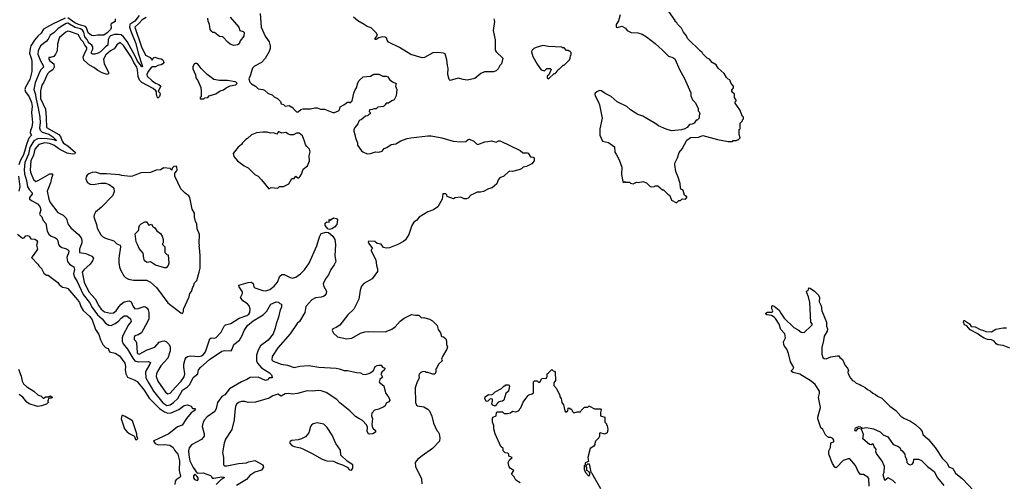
# Model space of a CAD drawing. Extents: x 1933546 to 2138868, y 524910 to 667279.
# Tile 397 of 466: x 2081250 to 2093249, y 584464 to 590095. Entities that reach past the tile are written whole.
import ezdxf

# ---------------------------------------------------------------- set-up
doc = ezdxf.new("R2010")
doc.units = 0

msp = doc.modelspace()

# ---------------------------------------------------------------- linework, layer by layer
at = {"layer": '0CON10XD'}
for points in [[(2082705, 590145), (2082654, 590076), (2082593, 590037), (2082587, 590005), (2082604, 589955), (2082665, 589805), (2082695, 589685), (2082743, 589535), (2082745, 589525), (2082740, 589520), (2082735, 589519), (2082720, 589550), (2082685, 589591), (2082659, 589649), (2082558, 589828), (2082515, 589885), (2082485, 589910), (2082456, 589916), (2082405, 589914), (2082355, 589897), (2082343, 589885), (2082330, 589855), (2082325, 589785), (2082295, 589765), (2082235, 589705), (2082205, 589687), (2082164, 589675), (2082143, 589673), (2082124, 589684), (2082126, 589705), (2082143, 589737), (2082142, 589765), (2082128, 589785), (2082095, 589808), (2082084, 589825), (2082074, 589855), (2082044, 589885), (2082031, 589945), (2082015, 589969), (2081992, 589982), (2081925, 590000), (2081835, 590051), (2081815, 590047), (2081755, 590014), (2081715, 589985), (2081665, 589935), (2081620, 589905), (2081595, 589858), (2081571, 589829), (2081505, 589775), (2081475, 589715), (2081473, 589675), (2081502, 589595), (2081536, 589535), (2081539, 589515), (2081508, 589482), (2081493, 589456), (2081439, 589325), (2081422, 589245), (2081438, 589195), (2081449, 589125), (2081476, 589016), (2081494, 588905), (2081498, 588838), (2081492, 588775), (2081499, 588749), (2081525, 588725), (2081605, 588697), (2081655, 588665), (2081698, 588622), (2081695, 588618), (2081669, 588629), (2081585, 588642), (2081513, 588647), (2081465, 588642), (2081423, 588617), (2081374, 588535), (2081356, 588454), (2081313, 588355), (2081304, 588265), (2081309, 588215), (2081332, 588135), (2081346, 588056), (2081364, 588024), (2081404, 587985), (2081401, 587965), (2081369, 587925), (2081369, 587905), (2081404, 587885), (2081465, 587848), (2081497, 587815), (2081508, 587775), (2081493, 587725), (2081496, 587715), (2081520, 587690), (2081538, 587645), (2081570, 587610), (2081585, 587515), (2081605, 587478), (2081635, 587455), (2081686, 587436), (2081702, 587422), (2081716, 587396), (2081723, 587353), (2081736, 587335), (2081765, 587315), (2081820, 587300), (2081844, 587284), (2081848, 587265), (2081824, 587195), (2081832, 587145), (2081855, 587113), (2081911, 587081), (2081918, 587048), (2081906, 586995), (2081916, 586955), (2081950, 586900), (2082024, 586745), (2082099, 586645), (2082134, 586584), (2082197, 586497), (2082255, 586445), (2082295, 586394), (2082335, 586368), (2082365, 586367), (2082412, 586388), (2082455, 586419), (2082485, 586454), (2082525, 586484), (2082555, 586482), (2082600, 586445), (2082609, 586415), (2082575, 586374), (2082507, 586243), (2082499, 586215), (2082499, 586175), (2082513, 586143), (2082565, 586077), (2082627, 585967), (2082655, 585935), (2082695, 585923), (2082820, 585925), (2082844, 585915), (2082838, 585895), (2082794, 585826), (2082785, 585795), (2082789, 585725), (2082822, 585662), (2082879, 585565), (2082993, 585423), (2083045, 585390), (2083085, 585398), (2083125, 585425), (2083176, 585474), (2083234, 585575), (2083294, 585616), (2083325, 585645), (2083365, 585729), (2083420, 585775), (2083429, 585825), (2083458, 585855), (2083565, 585950), (2083715, 586051), (2083745, 586058), (2083828, 586055), (2083841, 586075), (2083858, 586135), (2083930, 586185), (2083962, 586245), (2083985, 586304), (2084025, 586366), (2084095, 586423), (2084216, 586494), (2084261, 586539), (2084310, 586625), (2084375, 586652), (2084405, 586650), (2084422, 586632), (2084440, 586625), (2084442, 586585), (2084423, 586555), (2084406, 586465), (2084375, 586385), (2084365, 586331), (2084341, 586265), (2084277, 586185), (2084185, 586117), (2084155, 586065), (2084137, 586005), (2084134, 585935), (2084149, 585905), (2084197, 585847), (2084296, 585786), (2084317, 585765), (2084328, 585735), (2084325, 585728), (2084290, 585725), (2084268, 585702), (2084245, 585693), (2084155, 585734), (2084058, 585732), (2084019, 585705), (2083955, 585679), (2083805, 585592), (2083749, 585521), (2083715, 585500), (2083662, 585425), (2083645, 585351), (2083627, 585315), (2083535, 585252), (2083502, 585215), (2083484, 585185), (2083472, 585135), (2083500, 585045), (2083497, 585015), (2083465, 584974), (2083345, 584909), (2083317, 584873), (2083309, 584835), (2083310, 584785), (2083322, 584715), (2083365, 584631), (2083412, 584562), (2083487, 584567), (2083575, 584534), (2083586, 584525), (2083594, 584504), (2083615, 584502), (2083715, 584520), (2083742, 584515), (2083742, 584505), (2083705, 584486), (2083646, 584424)], [(2082790, 590120), (2082744, 590095), (2082708, 590052), (2082655, 590005), (2082735, 589765), (2082785, 589661), (2082842, 589632), (2082865, 589600), (2082881, 589629), (2082895, 589637), (2082945, 589620), (2082975, 589619), (2082996, 589606), (2083008, 589575), (2082995, 589557), (2082975, 589544), (2082933, 589537), (2082905, 589520), (2082865, 589522), (2082855, 589516), (2082815, 589465), (2082800, 589425), (2082805, 589405), (2082865, 589351), (2082905, 589321), (2082946, 589305), (2082972, 589285), (2082939, 589225), (2082959, 589205), (2082963, 589185), (2082955, 589157), (2082935, 589139), (2082924, 589154), (2082916, 589185), (2082918, 589215), (2082909, 589229), (2082876, 589256), (2082740, 589330), (2082709, 589359), (2082693, 589403), (2082686, 589485), (2082676, 589515), (2082641, 589571), (2082613, 589635), (2082515, 589782), (2082474, 589816), (2082435, 589790), (2082414, 589756), (2082401, 589739), (2082358, 589715), (2082299, 589665), (2082272, 589615), (2082280, 589555), (2082332, 589455), (2082333, 589435), (2082315, 589426), (2082255, 589445), (2082204, 589474), (2082155, 589514), (2082099, 589539), (2082032, 589602), (2082023, 589637), (2082039, 589681), (2082068, 589735), (2082068, 589755), (2082043, 589783), (2082023, 589825), (2081998, 589848), (2081961, 589915), (2081855, 589952), (2081835, 589954), (2081811, 589945), (2081735, 589879), (2081725, 589859), (2081712, 589795), (2081708, 589715), (2081687, 589673), (2081665, 589646), (2081624, 589636)], [(2083815, 590124), (2083919, 590005), (2083934, 589964), (2083975, 589950), (2083987, 589937), (2083981, 589895), (2083935, 589837), (2083925, 589802), (2083905, 589787), (2083858, 589782), (2083817, 589795), (2083785, 589820), (2083725, 589886), (2083685, 589890), (2083625, 589940), (2083605, 589940), (2083591, 589951), (2083573, 589975), (2083564, 590035), (2083546, 590076), (2083543, 590115)], [(2084179, 590169), (2084194, 590005), (2084242, 589895), (2084291, 589825), (2084302, 589775), (2084304, 589745), (2084292, 589708), (2084240, 589620), (2084197, 589573), (2084111, 589529), (2084087, 589503), (2084060, 589410), (2084044, 589375), (2084054, 589335), (2084075, 589312), (2084122, 589285), (2084155, 589252), (2084213, 589243), (2084234, 589234), (2084280, 589195), (2084325, 589178), (2084350, 589155), (2084393, 589133), (2084428, 589098), (2084435, 589070), (2084465, 589060), (2084485, 589042), (2084535, 589048), (2084565, 589030), (2084575, 589030), (2084580, 589015), (2084625, 588970), (2084645, 588970), (2084675, 589000), (2084705, 589008), (2084795, 589008), (2084845, 589022), (2084875, 589020), (2084915, 589002), (2084965, 589003), (2085065, 588964), (2085086, 588964), (2085135, 588983), (2085148, 588995), (2085157, 589033), (2085200, 589055), (2085245, 589090), (2085265, 589090), (2085275, 589080), (2085302, 589105), (2085323, 589197), (2085339, 589241), (2085354, 589266), (2085371, 589325), (2085388, 589355), (2085435, 589398), (2085525, 589408), (2085565, 589430), (2085625, 589429), (2085675, 589407), (2085717, 589407), (2085735, 589398), (2085756, 589366), (2085795, 589338), (2085838, 589318), (2085830, 589285), (2085846, 589245), (2085839, 589165), (2085813, 589117), (2085785, 589106), (2085745, 589078), (2085715, 589078), (2085703, 589057), (2085682, 589038), (2085615, 589027), (2085595, 589007), (2085565, 589007), (2085545, 588998), (2085512, 588995), (2085510, 588975), (2085520, 588965), (2085520, 588945), (2085505, 588940), (2085487, 588923), (2085463, 588917), (2085410, 588875), (2085395, 588870), (2085383, 588857), (2085372, 588825), (2085338, 588785), (2085322, 588755), (2085322, 588735), (2085336, 588696), (2085342, 588655), (2085368, 588595), (2085368, 588565), (2085417, 588497), (2085430, 588485), (2085485, 588460), (2085525, 588462), (2085585, 588482), (2085625, 588478), (2085667, 588493), (2085690, 588525), (2085725, 588538), (2085775, 588572), (2085835, 588582), (2085895, 588618), (2085970, 588645), (2086016, 588654), (2086225, 588680), (2086263, 588677), (2086395, 588653), (2086532, 588612), (2086625, 588604), (2086685, 588610), (2086715, 588632), (2086733, 588637), (2086784, 588614), (2086815, 588582), (2086835, 588574), (2086917, 588607), (2086955, 588608), (2086995, 588617), (2087055, 588603), (2087085, 588617), (2087105, 588617), (2087351, 588501), (2087383, 588473), (2087435, 588472), (2087445, 588468), (2087474, 588424), (2087508, 588418), (2087519, 588409), (2087520, 588375), (2087490, 588335), (2087425, 588303), (2087385, 588297), (2087365, 588278), (2087332, 588262), (2087255, 588242), (2087225, 588246), (2087205, 588240), (2087152, 588188), (2087100, 588165), (2087079, 588141), (2087072, 588118)], [(2087027, 590107), (2087037, 590075), (2087022, 589965), (2087045, 589850), (2087045, 589722), (2087055, 589702), (2087139, 589625), (2087122, 589558), (2087102, 589535), (2087083, 589497), (2087057, 589473), (2087025, 589461), (2086915, 589460), (2086870, 589440), (2086795, 589378), (2086745, 589364), (2086705, 589359), (2086654, 589364), (2086595, 589381), (2086495, 589352), (2086482, 589365), (2086466, 589425), (2086471, 589505), (2086462, 589535), (2086456, 589606), (2086435, 589678), (2086415, 589688), (2086345, 589697), (2086285, 589691), (2086185, 589636), (2086155, 589630), (2086015, 589670), (2085877, 589755), (2085745, 589822), (2085727, 589847), (2085720, 589875), (2085705, 589884), (2085675, 589887), (2085628, 589872), (2085595, 589852), (2085582, 589852), (2085583, 589865), (2085610, 589905), (2085596, 589935), (2085535, 589994), (2085485, 590012), (2085447, 590035), (2085371, 590081), (2085317, 590126)], [(2088568, 590155), (2088547, 590083), (2088520, 590035), (2088520, 590005), (2088535, 590000), (2088587, 590017), (2088633, 589993), (2088654, 589964), (2088703, 589937), (2088785, 589934), (2088837, 589917), (2088890, 589885), (2088995, 589806), (2089084, 589724), (2089155, 589652), (2089210, 589635), (2089236, 589616), (2089295, 589480), (2089348, 589385), (2089428, 589205), (2089430, 589165), (2089448, 589118), (2089480, 589085), (2089517, 589017), (2089520, 588985), (2089532, 588972), (2089540, 588945), (2089530, 588925), (2089530, 588895), (2089505, 588870), (2089495, 588870), (2089470, 588835), (2089445, 588820), (2089412, 588818), (2089385, 588780), (2089357, 588763), (2089315, 588752), (2089195, 588740), (2089128, 588758), (2089035, 588800), (2089002, 588825), (2088845, 588917), (2088785, 588940), (2088695, 588996), (2088647, 589037), (2088532, 589092), (2088457, 589157), (2088395, 589191), (2088335, 589226), (2088315, 589230), (2088284, 589216), (2088265, 589200), (2088260, 589185), (2088262, 589165), (2088305, 589090), (2088316, 589056), (2088342, 588935), (2088347, 588895), (2088318, 588765), (2088322, 588685), (2088353, 588613), (2088425, 588598), (2088497, 588545), (2088501, 588481), (2088521, 588455), (2088557, 588385), (2088588, 588295), (2088583, 588205), (2088602, 588122), (2088615, 588110), (2088625, 588120), (2088635, 588112), (2088682, 588112), (2088695, 588100), (2088725, 588092), (2088765, 588112), (2088791, 588111), (2088845, 588122), (2088888, 588105), (2088935, 588062), (2088955, 588058), (2088985, 588060), (2088995, 588070), (2089027, 588067), (2089085, 588020), (2089095, 588020), (2089150, 587965), (2089175, 587950), (2089194, 587894), (2089255, 587860)], [(2089255, 587860), (2089282, 587888), (2089305, 587890), (2089325, 587910), (2089362, 587908), (2089380, 587925), (2089380, 587935), (2089353, 587953), (2089335, 588010), (2089325, 588020), (2089312, 588022), (2089303, 588043), (2089297, 588097), (2089276, 588176), (2089248, 588245), (2089232, 588325), (2089234, 588346), (2089265, 588410), (2089287, 588475), (2089325, 588518), (2089380, 588625), (2089425, 588658), (2089524, 588664), (2089575, 588682), (2089755, 588633), (2089885, 588608), (2089935, 588610), (2089945, 588620), (2089985, 588620), (2089995, 588630), (2090005, 588630), (2090030, 588655), (2090020, 588695), (2090020, 588755), (2090030, 588765), (2090030, 588835), (2090058, 588862), (2090060, 588875), (2090070, 588885), (2090070, 588905), (2090060, 588915), (2090027, 588997), (2089970, 589075), (2089970, 589095), (2089980, 589105), (2089980, 589115), (2089960, 589145), (2089960, 589185), (2089930, 589215), (2089930, 589235), (2089950, 589265), (2089950, 589285), (2089920, 589315), (2089905, 589360), (2089885, 589370), (2089865, 589390), (2089835, 589440), (2089764, 589504), (2089738, 589545), (2089690, 589575), (2089655, 589612), (2089630, 589625), (2089575, 589680), (2089566, 589696), (2089545, 589710), (2089390, 589865), (2089375, 589900), (2089340, 589945), (2089315, 589990), (2089265, 590040), (2089260, 590055), (2089240, 590075), (2089240, 590085), (2089160, 590195)], [(2081805, 590114), (2081651, 590039), (2081541, 589979), (2081511, 589929), (2081470, 589895), (2081431, 589845), (2081387, 589775), (2081376, 589745), (2081369, 589685), (2081395, 589615), (2081399, 589585), (2081396, 589465), (2081372, 589365), (2081319, 589271), (2081312, 589245), (2081322, 589215), (2081364, 589155), (2081394, 589085), (2081400, 589035), (2081394, 588965), (2081407, 588843), (2081398, 588785), (2081380, 588745), (2081376, 588715), (2081394, 588685), (2081360, 588650), (2081335, 588585), (2081295, 588445), (2081256, 588375), (2081240, 588325)], [(2082414, 590106), (2082413, 590075), (2082365, 590046), (2082359, 590035), (2082364, 589995), (2082355, 589975), (2082315, 589935), (2082275, 589906), (2082197, 589907), (2082155, 589898), (2082125, 589901), (2082085, 589934), (2082065, 589995), (2082052, 590012), (2081965, 590035), (2081921, 590055), (2081835, 590119)], [(2087695, 589372), (2087765, 589440), (2087775, 589440), (2087788, 589452), (2087810, 589475), (2087815, 589490), (2087825, 589490), (2087875, 589540), (2087885, 589540), (2087950, 589605), (2087960, 589625), (2087963, 589657), (2087970, 589665), (2087970, 589695), (2087955, 589710), (2087945, 589710), (2087935, 589720), (2087915, 589720), (2087885, 589750), (2087865, 589750), (2087855, 589760), (2087695, 589768), (2087625, 589782), (2087545, 589758), (2087515, 589742), (2087491, 589719), (2087488, 589705), (2087505, 589646), (2087555, 589554), (2087605, 589484), (2087645, 589470), (2087675, 589500), (2087715, 589500), (2087728, 589488), (2087698, 589422), (2087680, 589405), (2087680, 589385), (2087695, 589372)], [(2081624, 589636), (2081605, 589632), (2081604, 589615), (2081617, 589595), (2081667, 589557), (2081672, 589515), (2081655, 589485), (2081608, 589455), (2081589, 589435), (2081545, 589335), (2081521, 589295), (2081503, 589227), (2081504, 589135), (2081566, 589005), (2081574, 588904), (2081575, 588782), (2081725, 588694), (2081749, 588669), (2081766, 588615), (2081785, 588588), (2081836, 588555), (2081932, 588475), (2081922, 588458), (2081895, 588455), (2081828, 588468), (2081765, 588499), (2081728, 588518), (2081665, 588566), (2081615, 588583), (2081555, 588592), (2081485, 588573), (2081434, 588515), (2081417, 588443), (2081384, 588375), (2081377, 588265), (2081383, 588235), (2081420, 588145), (2081445, 588123), (2081475, 588132), (2081618, 588215), (2081648, 588215), (2081649, 588195), (2081636, 588164), (2081626, 588104), (2081585, 588005), (2081606, 587906), (2081623, 587865), (2081713, 587745), (2081781, 587711), (2081815, 587673), (2081826, 587655), (2081831, 587621), (2081837, 587605), (2081875, 587558), (2081965, 587476), (2081998, 587435), (2082007, 587405), (2082007, 587375), (2081977, 587295), (2081977, 587257), (2082055, 587242), (2082129, 587209), (2082148, 587185), (2082139, 587155), (2082109, 587115), (2082032, 587045), (2082012, 587015), (2082036, 586895), (2082093, 586775), (2082171, 586691), (2082215, 586603), (2082242, 586565), (2082285, 586531), (2082355, 586514), (2082395, 586518), (2082425, 586544), (2082457, 586593), (2082486, 586624), (2082525, 586653), (2082585, 586667), (2082607, 586655), (2082631, 586595), (2082655, 586569), (2082695, 586572), (2082765, 586598), (2082783, 586593), (2082805, 586575), (2082817, 586555), (2082822, 586525), (2082822, 586448), (2082812, 586418), (2082735, 586277), (2082695, 586250), (2082655, 586238), (2082645, 586220), (2082647, 586195), (2082664, 586174), (2082672, 586152), (2082680, 586035), (2082685, 586023), (2082705, 586016), (2082805, 586068), (2082895, 586101), (2082949, 586161), (2082985, 586175), (2083015, 586177), (2083040, 586165), (2083073, 586133), (2083083, 586105), (2083085, 586055), (2083054, 585966), (2083011, 585919), (2082969, 585871), (2082928, 585802), (2082916, 585775), (2082913, 585743), (2082932, 585685), (2083025, 585551), (2083055, 585530), (2083085, 585540), (2083147, 585613), (2083219, 585685), (2083253, 585737), (2083261, 585775), (2083250, 585855), (2083251, 585895), (2083265, 585955), (2083277, 585973), (2083295, 585988), (2083334, 585996), (2083435, 585987), (2083464, 585995), (2083485, 586009), (2083514, 586045), (2083568, 586202), (2083585, 586213), (2083625, 586212), (2083645, 586219), (2083707, 586283), (2083740, 586355), (2083757, 586373), (2083825, 586388), (2083925, 586453), (2084017, 586485), (2084044, 586505), (2084055, 586525), (2084058, 586565), (2084045, 586605), (2084025, 586630), (2083971, 586665), (2083942, 586705), (2083965, 586754), (2083967, 586775), (2083924, 586835), (2083919, 586845), (2083922, 586858), (2084035, 586890), (2084075, 586894), (2084096, 586876), (2084105, 586835), (2084116, 586826), (2084215, 586790), (2084248, 586788), (2084299, 586805), (2084351, 586845), (2084391, 586895), (2084419, 586965), (2084445, 586988), (2084475, 586989), (2084545, 586949), (2084575, 586942), (2084615, 586955), (2084674, 586995), (2084719, 587045), (2084777, 587125), (2084872, 587338), (2084905, 587446), (2084925, 587488), (2084985, 587503), (2085015, 587499), (2085065, 587456), (2085091, 587415), (2085098, 587355), (2085090, 587215), (2085102, 587145), (2085083, 587105), (2085042, 587048), (2085012, 586985), (2084975, 586935), (2084949, 586875), (2084955, 586842), (2084989, 586785), (2084985, 586755), (2084969, 586731), (2084951, 586719), (2084925, 586709), (2084855, 586701), (2084811, 586679), (2084738, 586595), (2084724, 586525), (2084659, 586415), (2084632, 586388), (2084546, 586264), (2084395, 586094), (2084325, 585985), (2084322, 585945), (2084340, 585930), (2084435, 585895), (2084512, 585882), (2084595, 585854), (2084665, 585868), (2084775, 585877), (2084895, 585858), (2085106, 585846), (2085145, 585836), (2085205, 585818), (2085246, 585816), (2085355, 585791), (2085405, 585786), (2085433, 585773), (2085465, 585768), (2085516, 585784), (2085545, 585802), (2085562, 585818), (2085584, 585865), (2085605, 585878), (2085625, 585883), (2085655, 585880), (2085670, 585855), (2085698, 585845), (2085696, 585824), (2085664, 585795), (2085652, 585775), (2085672, 585735), (2085638, 585705), (2085632, 585675), (2085688, 585628), (2085698, 585578), (2085714, 585535), (2085748, 585488), (2085760, 585455), (2085750, 585435), (2085715, 585418), (2085704, 585386), (2085688, 585372), (2085626, 585344), (2085575, 585332), (2085542, 585295), (2085538, 585265), (2085551, 585225), (2085542, 585162), (2085544, 585134), (2085554, 585114), (2085588, 585085), (2085588, 585065), (2085555, 585042), (2085515, 585040), (2085500, 585045), (2085484, 585074), (2085487, 585125), (2085477, 585155), (2085426, 585206), (2085381, 585231), (2085342, 585255), (2085275, 585323), (2085152, 585422), (2085114, 585464), (2084985, 585548), (2084925, 585569), (2084895, 585573), (2084815, 585563), (2084755, 585569), (2084635, 585535), (2084575, 585529), (2084525, 585534), (2084485, 585531), (2084435, 585501), (2084395, 585528), (2084335, 585506), (2084292, 585478), (2084125, 585430), (2084036, 585426), (2083995, 585438), (2083955, 585439), (2083915, 585424), (2083893, 585405), (2083881, 585375), (2083872, 585315), (2083862, 585215), (2083835, 585096), (2083760, 584980), (2083742, 584928), (2083722, 584815), (2083733, 584753), (2083734, 584664), (2083745, 584654), (2083775, 584652), (2083915, 584682), (2084015, 584689), (2084039, 584701), (2084115, 584718), (2084213, 584665), (2084221, 584635), (2084198, 584602), (2084115, 584574), (2084055, 584534), (2084014, 584486), (2083891, 584415)], [(2083495, 589130), (2083508, 589142), (2083542, 589148), (2083560, 589165), (2083641, 589189), (2083694, 589226), (2083735, 589238), (2083765, 589262), (2083815, 589288), (2083885, 589300), (2083898, 589312), (2083900, 589325), (2083875, 589338), (2083784, 589354), (2083685, 589353), (2083616, 589366), (2083535, 589428), (2083461, 589501), (2083425, 589548), (2083405, 589560), (2083385, 589560), (2083372, 589548), (2083370, 589535), (2083360, 589525), (2083360, 589495), (2083392, 589422), (2083398, 589385), (2083420, 589355), (2083457, 589267), (2083462, 589225), (2083460, 589155), (2083450, 589145), (2083450, 589135), (2083455, 589130), (2083495, 589130)], [(2084285, 588030), (2084315, 588050), (2084395, 588040), (2084415, 588060), (2084465, 588062), (2084530, 588095), (2084565, 588160), (2084595, 588160), (2084615, 588188), (2084638, 588168), (2084652, 588168), (2084663, 588177), (2084685, 588210), (2084705, 588270), (2084758, 588312), (2084780, 588375), (2084778, 588435), (2084790, 588485), (2084780, 588515), (2084744, 588554), (2084733, 588573), (2084722, 588615), (2084695, 588680), (2084655, 588712), (2084625, 588712), (2084585, 588692), (2084545, 588692), (2084525, 588698), (2084495, 588718), (2084445, 588711), (2084405, 588732), (2084385, 588698), (2084345, 588717), (2084305, 588713), (2084265, 588722), (2084215, 588722), (2084135, 588716), (2084075, 588692), (2084026, 588644), (2084007, 588633), (2083967, 588593), (2083955, 588572), (2083911, 588539), (2083852, 588465), (2083858, 588425), (2083904, 588374), (2083985, 588312), (2084035, 588288), (2084115, 588208), (2084158, 588185), (2084195, 588140), (2084285, 588030)], [(2083235, 586512), (2083248, 586535), (2083248, 586565), (2083317, 586713), (2083322, 586755), (2083342, 586778), (2083358, 586832), (2083370, 586845), (2083380, 586885), (2083407, 586913), (2083438, 587015), (2083448, 587065), (2083448, 587215), (2083442, 587315), (2083438, 587325), (2083442, 587345), (2083438, 587365), (2083440, 587475), (2083412, 587545), (2083408, 587605), (2083392, 587635), (2083382, 587685), (2083380, 587735), (2083353, 587783), (2083322, 587925), (2083312, 587945), (2083265, 587978), (2083214, 588034), (2083140, 588185), (2083140, 588225), (2083165, 588250), (2083170, 588265), (2083167, 588297), (2083155, 588308), (2083130, 588305), (2083110, 588285), (2083105, 588260), (2083085, 588280), (2083005, 588288), (2082967, 588263), (2082915, 588260), (2082845, 588232), (2082725, 588227), (2082625, 588187), (2082595, 588183), (2082495, 588194), (2082465, 588203), (2082306, 588216), (2082235, 588217), (2082175, 588236), (2082135, 588232), (2082093, 588215), (2082072, 588198), (2082060, 588180), (2082056, 588154), (2082071, 588115), (2082108, 588088), (2082145, 588084), (2082238, 588102), (2082295, 588101), (2082342, 588085), (2082384, 588054), (2082396, 588035), (2082401, 587995), (2082381, 587945), (2082245, 587809), (2082175, 587748), (2082157, 587715), (2082154, 587695), (2082160, 587665), (2082188, 587595), (2082196, 587554), (2082238, 587469), (2082259, 587449), (2082295, 587431), (2082399, 587399), (2082433, 587363), (2082476, 587345), (2082479, 587325), (2082458, 587185), (2082457, 587135), (2082465, 587078), (2082483, 587035), (2082521, 586971), (2082541, 586951), (2082575, 586930), (2082635, 586917), (2082795, 586918), (2082843, 586895), (2082919, 586829), (2083055, 586643), (2083215, 586518), (2083235, 586512)], [(2081235, 588185), (2081251, 588055), (2081241, 588005)], [(2087072, 588118), (2087063, 588095), (2087008, 588045), (2086965, 588032), (2086902, 587998), (2086865, 587990), (2086825, 587990), (2086785, 587973), (2086746, 587954), (2086715, 587920), (2086695, 587912), (2086665, 587912), (2086625, 587930), (2086555, 587922), (2086535, 587912), (2086460, 587940), (2086455, 587960), (2086442, 587972), (2086405, 587970), (2086398, 587905), (2086346, 587814), (2086294, 587776), (2086225, 587752), (2086118, 587685), (2086085, 587646), (2086055, 587625), (2086027, 587583), (2085992, 587475), (2085950, 587410), (2085929, 587391), (2085859, 587351), (2085755, 587314), (2085715, 587310), (2085685, 587318), (2085655, 587358), (2085605, 587367), (2085579, 587389), (2085505, 587392), (2085498, 587385), (2085504, 587365), (2085548, 587305), (2085533, 587287), (2085533, 587275), (2085591, 587165), (2085600, 587095), (2085612, 587055), (2085612, 587025), (2085547, 586933), (2085444, 586876), (2085414, 586846), (2085399, 586795), (2085382, 586685), (2085321, 586565), (2085250, 586495), (2085150, 586370), (2085105, 586340), (2085067, 586323), (2085058, 586305), (2085075, 586270), (2085125, 586227), (2085235, 586202), (2085298, 586212), (2085405, 586271), (2085455, 586288), (2085502, 586292), (2085705, 586289), (2085735, 586298), (2085785, 586320), (2085825, 586349), (2085885, 586418), (2085935, 586456), (2086025, 586500), (2086075, 586491), (2086115, 586492), (2086145, 586460), (2086175, 586463), (2086245, 586443), (2086280, 586420), (2086336, 586366), (2086350, 586315), (2086380, 586275), (2086392, 586232), (2086415, 586228), (2086442, 586202), (2086452, 586175), (2086452, 586135), (2086462, 586105), (2086457, 586075), (2086404, 585985), (2086392, 585955), (2086398, 585935), (2086352, 585895), (2086328, 585842), (2086320, 585835), (2086320, 585795), (2086308, 585772), (2086285, 585772), (2086225, 585790), (2086205, 585790), (2086195, 585800), (2086165, 585802), (2086139, 585791), (2086119, 585771), (2086114, 585755), (2086120, 585725), (2086088, 585665), (2086069, 585605), (2086074, 585426), (2086084, 585395), (2086099, 585385), (2086175, 585372), (2086225, 585346), (2086245, 585324), (2086271, 585261), (2086293, 585173), (2086332, 585085), (2086349, 585069), (2086362, 585045), (2086372, 584995), (2086368, 584955), (2086282, 584865), (2086153, 584777), (2086102, 584735), (2086068, 584695), (2086072, 584645), (2086147, 584495), (2086149, 584435)], [(2083035, 587068), (2083015, 587068), (2082905, 587100), (2082845, 587140), (2082805, 587132), (2082772, 587155), (2082761, 587185), (2082756, 587246), (2082707, 587305), (2082687, 587355), (2082668, 587385), (2082657, 587485), (2082698, 587525), (2082702, 587535), (2082700, 587555), (2082712, 587585), (2082732, 587605), (2082775, 587628), (2082795, 587628), (2082825, 587590), (2082855, 587600), (2082874, 587574), (2082898, 587555), (2082921, 587521), (2082966, 587486), (2082988, 587455), (2083000, 587415), (2083000, 587375), (2082990, 587365), (2082990, 587355), (2083020, 587325), (2083020, 587255), (2083045, 587230), (2083060, 587225), (2083068, 587125), (2083060, 587095), (2083035, 587068)], [(2085025, 587537), (2085005, 587545), (2084974, 587585), (2084973, 587615), (2084995, 587628), (2085020, 587625), (2085020, 587655), (2085025, 587660), (2085035, 587650), (2085075, 587677), (2085112, 587672), (2085122, 587655), (2085113, 587595), (2085087, 587565), (2085055, 587543), (2085025, 587537)], [(2081225, 587480), (2081285, 587432), (2081305, 587434), (2081325, 587458), (2081345, 587464), (2081367, 587455), (2081385, 587423), (2081435, 587419), (2081455, 587407), (2081466, 587386), (2081456, 587345), (2081466, 587295), (2081415, 587220), (2081393, 587193), (2081470, 587115), (2081482, 587092), (2081515, 587060), (2081544, 587004), (2081575, 586980), (2081595, 586978), (2081635, 586952), (2081715, 586890), (2081732, 586865), (2081772, 586832), (2081815, 586826), (2081835, 586816), (2081955, 586677), (2081978, 586645), (2081995, 586595), (2082025, 586548), (2082105, 586476), (2082133, 586435), (2082174, 586315), (2082214, 586254), (2082235, 586190), (2082265, 586132), (2082295, 586097), (2082328, 586085), (2082344, 586044), (2082415, 586028), (2082467, 585995), (2082532, 585905), (2082539, 585865), (2082536, 585826)], [(2091602, 584405), (2091597, 584497), (2091585, 584514), (2091535, 584547), (2091495, 584548), (2091469, 584585), (2091435, 584658), (2091367, 584737), (2091345, 584740), (2091285, 584718), (2091206, 584634), (2091195, 584630), (2091182, 584635), (2091155, 584680), (2091110, 584795), (2091112, 584835), (2091130, 584875), (2091134, 584926), (2091143, 584937), (2091172, 584945), (2091173, 584965), (2091160, 584985), (2091135, 584997), (2091105, 585000), (2091071, 585031), (2091036, 585096), (2091015, 585118), (2090978, 585228), (2090976, 585245), (2091008, 585365), (2090986, 585485), (2090999, 585535), (2090999, 585565), (2090945, 585646), (2090895, 585687), (2090758, 585772), (2090675, 585790), (2090656, 585805), (2090656, 585815), (2090677, 585835), (2090683, 585853), (2090643, 585923), (2090621, 586025), (2090598, 586078), (2090572, 586112), (2090563, 586135), (2090559, 586165), (2090584, 586215), (2090575, 586263), (2090527, 586315), (2090505, 586380), (2090462, 586452), (2090445, 586468), (2090410, 586485), (2090354, 586494), (2090342, 586505), (2090342, 586515), (2090365, 586527), (2090415, 586528), (2090425, 586532), (2090430, 586545), (2090418, 586568), (2090418, 586602), (2090425, 586608), (2090445, 586600), (2090505, 586550), (2090524, 586514), (2090568, 586455), (2090685, 586340), (2090735, 586313), (2090775, 586282), (2090795, 586279), (2090815, 586284), (2090892, 586355), (2090907, 586375), (2090907, 586385), (2090892, 586405), (2090879, 586645), (2090862, 586715), (2090842, 586762), (2090840, 586785), (2090858, 586792), (2090867, 586823), (2090885, 586822), (2090935, 586784), (2090985, 586735), (2090996, 586705), (2090994, 586655), (2091017, 586605), (2091024, 586545), (2091083, 586405), (2091082, 586355), (2091093, 586325), (2091092, 586295), (2091053, 586235), (2091047, 586183), (2091026, 586095), (2091024, 586016), (2091037, 585975), (2091053, 585963), (2091080, 585960), (2091136, 585984), (2091213, 585997), (2091232, 585995), (2091244, 585974), (2091279, 585949), (2091309, 585879), (2091338, 585845), (2091350, 585815), (2091342, 585795), (2091348, 585775), (2091373, 585723), (2091402, 585692), (2091420, 585685), (2091442, 585662), (2091487, 585647), (2091503, 585633), (2091527, 585627), (2091555, 585610), (2091580, 585585), (2091615, 585568), (2091645, 585540), (2091680, 585525), (2091705, 585502), (2091755, 585478), (2091795, 585442), (2091855, 585383), (2091928, 585328), (2091987, 585257), (2092023, 585233), (2092105, 585198), (2092166, 585156), (2092225, 585103), (2092250, 585070), (2092257, 585035), (2092320, 584980), (2092408, 584878), (2092493, 584745), (2092552, 584685), (2092575, 584643), (2092621, 584621), (2092654, 584565), (2092741, 584495), (2092878, 584348)], [(2093315, 586087), (2093235, 586123), (2093170, 586130), (2093151, 586141), (2093125, 586173), (2093095, 586191), (2093045, 586196), (2093005, 586211), (2092952, 586242), (2092925, 586265), (2092835, 586312), (2092791, 586361), (2092764, 586375), (2092750, 586405), (2092754, 586426), (2092765, 586424), (2092825, 586384), (2092844, 586354), (2092895, 586350), (2092955, 586317), (2092988, 586308), (2093025, 586290), (2093095, 586289), (2093145, 586319), (2093235, 586336), (2093275, 586336)], [(2081235, 585834), (2081267, 585747), (2081282, 585685), (2081298, 585655), (2081335, 585617), (2081421, 585565), (2081474, 585514), (2081506, 585506), (2081535, 585480), (2081545, 585480), (2081564, 585496), (2081595, 585496), (2081625, 585508), (2081650, 585485), (2081635, 585478), (2081605, 585480), (2081594, 585446), (2081598, 585425), (2081578, 585405), (2081515, 585385), (2081465, 585378), (2081365, 585409), (2081339, 585429), (2081290, 585490), (2081245, 585525)], [(2082536, 585826), (2082544, 585774), (2082564, 585735), (2082645, 585702), (2082681, 585681), (2082765, 585575), (2082828, 585478), (2082953, 585353), (2083015, 585310), (2083055, 585296), (2083095, 585301), (2083190, 585340), (2083255, 585388), (2083295, 585397), (2083340, 585380), (2083355, 585353), (2083385, 585352), (2083392, 585345), (2083376, 585325), (2083341, 585299), (2083281, 585229), (2083232, 585148), (2083175, 585130), (2083067, 585043), (2082939, 584981), (2082885, 584960), (2082882, 584955), (2082900, 584925), (2082939, 584909), (2083015, 584914), (2083080, 584905), (2083120, 584875), (2083136, 584845), (2083178, 584795), (2083199, 584715), (2083194, 584595), (2083211, 584529), (2083206, 584514), (2083158, 584482), (2083145, 584467), (2083140, 584425)], [(2087350, 584445), (2087295, 584480), (2087275, 584520), (2087243, 584553), (2087270, 584595), (2087231, 584621), (2087215, 584640), (2087202, 584695), (2087220, 584725), (2087250, 584755), (2087212, 584772), (2087210, 584795), (2087198, 584808), (2087165, 584810), (2087140, 584835), (2087140, 584865), (2087115, 584890), (2087043, 585043), (2087028, 585105), (2087028, 585145), (2087012, 585185), (2087010, 585235), (2087022, 585248), (2087058, 585262), (2087060, 585305), (2087065, 585310), (2087135, 585310), (2087155, 585290), (2087195, 585290), (2087232, 585298), (2087255, 585320), (2087295, 585312), (2087330, 585325), (2087340, 585335), (2087340, 585345), (2087358, 585362), (2087385, 585430), (2087444, 585506), (2087455, 585518), (2087495, 585530), (2087510, 585545), (2087512, 585678), (2087525, 585690), (2087555, 585690), (2087573, 585673), (2087588, 585672), (2087615, 585720), (2087668, 585722), (2087680, 585745), (2087680, 585775), (2087690, 585785), (2087735, 585830), (2087752, 585812), (2087768, 585808), (2087777, 585797), (2087780, 585695), (2087760, 585665), (2087760, 585635), (2087792, 585595), (2087832, 585512), (2087833, 585493), (2087850, 585475), (2087858, 585425), (2087877, 585397), (2087893, 585323), (2087902, 585312), (2087915, 585310), (2087930, 585325), (2087933, 585357), (2087945, 585360), (2087955, 585350), (2087968, 585348), (2087980, 585335), (2087982, 585322), (2088005, 585300), (2088045, 585312), (2088085, 585310), (2088092, 585328), (2088132, 585368), (2088175, 585370), (2088185, 585380), (2088195, 585380), (2088255, 585350), (2088328, 585348), (2088338, 585335), (2088330, 585305), (2088330, 585265), (2088380, 585245), (2088380, 585185), (2088400, 585165), (2088400, 585155), (2088410, 585145), (2088418, 585095), (2088408, 585055), (2088375, 585040), (2088326, 585056), (2088317, 585053), (2088317, 585015), (2088309, 584995), (2088266, 584955), (2088258, 584925), (2088260, 584915), (2088248, 584895), (2088202, 584865), (2088173, 584755), (2088180, 584705), (2088150, 584695), (2088140, 584685), (2088140, 584665), (2088130, 584655), (2088131, 584611), (2088145, 584570), (2088185, 584528), (2088198, 584545), (2088198, 584558), (2088188, 584578), (2088160, 584595), (2088162, 584632), (2088150, 584655), (2088172, 584678), (2088188, 584678), (2088210, 584575), (2088225, 584560), (2088250, 584505), (2088265, 584490), (2088328, 584375)], [(2087045, 585380), (2087015, 585392), (2087005, 585410), (2087012, 585445), (2087010, 585465), (2086985, 585470), (2086955, 585442), (2086935, 585438), (2086917, 585475), (2086923, 585495), (2086965, 585522), (2086995, 585520), (2087015, 585528), (2087045, 585557), (2087120, 585595), (2087155, 585630), (2087165, 585630), (2087175, 585640), (2087205, 585640), (2087218, 585625), (2087213, 585585), (2087207, 585565), (2087173, 585535), (2087151, 585455), (2087135, 585440), (2087105, 585439), (2087082, 585428), (2087045, 585380)], [(2082675, 584970), (2082688, 584985), (2082677, 585017), (2082676, 585045), (2082624, 585204), (2082535, 585253), (2082505, 585268), (2082493, 585267), (2082487, 585225), (2082528, 585105), (2082555, 585072), (2082585, 585049), (2082641, 585021), (2082651, 585011), (2082662, 584975), (2082675, 584970)], [(2085295, 584600), (2085308, 584625), (2085308, 584665), (2085241, 584711), (2085163, 584785), (2085159, 584845), (2085104, 584925), (2085059, 585029), (2084999, 585119), (2084955, 585161), (2084875, 585178), (2084825, 585167), (2084805, 585150), (2084795, 585132), (2084774, 585056), (2084732, 585008), (2084685, 584984), (2084645, 584972), (2084565, 584962), (2084545, 584950), (2084540, 584935), (2084565, 584903), (2084595, 584889), (2084671, 584871), (2084707, 584857), (2084815, 584804), (2084935, 584736), (2084995, 584716), (2085075, 584711), (2085125, 584687), (2085185, 584667), (2085240, 584635), (2085270, 584605), (2085295, 584600)], [(2091925, 584440), (2091890, 584475), (2091835, 584506), (2091794, 584474), (2091774, 584545), (2091784, 584576), (2091788, 584645), (2091760, 584710), (2091692, 584805), (2091685, 584825), (2091686, 584855), (2091664, 584884), (2091655, 584915), (2091645, 584920), (2091625, 584910), (2091605, 584913), (2091525, 584984), (2091533, 585035), (2091510, 585100), (2091465, 585110), (2091435, 585077), (2091427, 585085), (2091435, 585117), (2091477, 585133), (2091495, 585130), (2091523, 585113), (2091568, 585122), (2091655, 585104), (2091735, 585067), (2091772, 585032), (2091828, 585005), (2091893, 584913), (2091950, 584895), (2091975, 584878), (2091988, 584848), (2092006, 584835), (2092035, 584795), (2092040, 584765), (2092058, 584735), (2092062, 584695), (2092080, 584675), (2092105, 584665), (2092125, 584675), (2092141, 584695), (2092147, 584733), (2092205, 584735), (2092238, 584718), (2092315, 584645), (2092394, 584584), (2092437, 584507), (2092513, 584413)], [(2083415, 584474), (2083427, 584485), (2083423, 584505), (2083409, 584529), (2083385, 584550), (2083370, 584530), (2083368, 584505), (2083381, 584485), (2083415, 584474)]]:
    msp.add_lwpolyline(points, dxfattribs=at)

doc.saveas('drawing.dxf')
